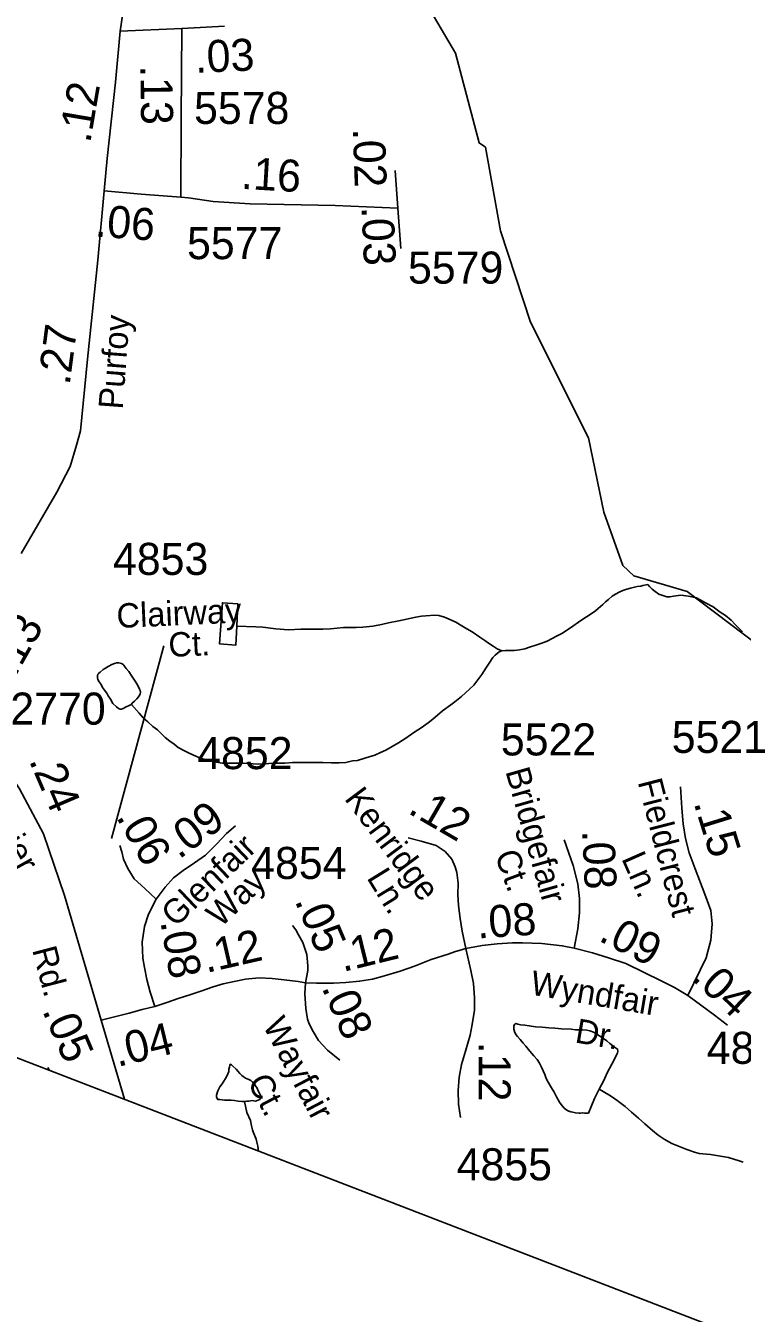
# Model space of a CAD drawing. Extents: x 2001466 to 2224147, y 644118 to 847247.
# Drawn here: x 2066196 to 2068990, y 650618 to 655639 of the extents above; entities that cross this region are included whole.
import ezdxf

# ---------------------------------------------------------------- set-up
doc = ezdxf.new("R2010")
doc.units = 0
for name, color, linetype in [('Exist Boundary Political CountyLine', 7, 'Continuous'), ('Exist Hydrographic Creek Single Shore', 7, 'Continuous'), ('Exist Hydrographic Misc Water Feature', 7, 'Continuous'), ('Exist Road Secondary Mileage Hundredths English Label', 7, 'Continuous'), ('Exist Road Secondary Type 51 Attributed', 7, 'Continuous'), ('Exist Road Secondary Type 51 Label', 7, 'Continuous'), ('Exist Road Secondary Type 51 Number Label', 7, 'Continuous')]:
    doc.layers.add(name, color=color, linetype=linetype)

msp = doc.modelspace()

# ---------------------------------------------------------------- linework, layer by layer
at = {"layer": 'Exist Boundary Political CountyLine'}
msp.add_lwpolyline([(2025347, 667357.1), (2026293.9, 666990.5), (2073692.9, 648709.4), (2076162.7, 647794.5), (2078580.1, 646988.2), (2083338.8, 645254.9), (2086621.1, 644117.9)], dxfattribs=at)
at = {"layer": 'Exist Hydrographic Creek Single Shore'}
msp.add_lwpolyline([(2069158.8, 653143.3), (2068774.8, 653433.2), (2068566.9, 653493.3), (2068524.8, 653533.5), (2068449.8, 653741.7), (2068390.7, 654031.6), (2068164.7, 654482.4), (2068047.9, 654839.1), (2067988.8, 655165.1), (2067963.8, 655182), (2067871.9, 655531.6), (2067578.9, 656029.7), (2067586.9, 656114.8), (2067670, 656290.3), (2067662, 656447.9), (2067428, 656682.3), (2067310.9, 656756.9), (2067001.9, 657097.8), (2066968.9, 657170.7), (2066976.9, 657347.7), (2067034.9, 657513.8), (2067160, 657698.3)], dxfattribs=at)
at = {"layer": 'Exist Hydrographic Misc Water Feature'}
msp.add_line((2066282.2, 651576.1), (2066288.1, 651565.3), dxfattribs=at)
for points in [[(2068052.8, 653201.1), (2068066.7, 653203.1), (2068100.8, 653203.2), (2068120.9, 653205.2), (2068142.8, 653209.2), (2068160.8, 653215.3), (2068184.8, 653223.3), (2068204.7, 653229.3), (2068228.7, 653239.4), (2068268.7, 653259.5), (2068286.8, 653269.5), (2068320.6, 653291.5), (2068360.6, 653319.6), (2068382.5, 653333.7), (2068400.3, 653345.7), (2068418.4, 653357.7), (2068428.4, 653365.7), (2068446.5, 653381.8), (2068456.3, 653391.8), (2068468.4, 653401.8), (2068482.4, 653413.8), (2068496.3, 653421.8), (2068510.3, 653429.8), (2068524.2, 653435.9), (2068540.2, 653441.9), (2068554.3, 653446), (2068580.4, 653452), (2068594.3, 653454), (2068602.1, 653456), (2068622.2, 653460.1)], [(2068622.2, 653460.1), (2068628.2, 653452.1), (2068638.2, 653442.1), (2068650.3, 653432.1), (2068664.3, 653422.1), (2068676.3, 653418.1), (2068696.2, 653412.3), (2068708.3, 653412.3), (2068722.3, 653414.3), (2068750.4, 653418.4), (2068780.3, 653414.4), (2068812.3, 653408.5), (2068846.3, 653388.6), (2068876.3, 653372.6), (2068904.4, 653352.6), (2068924.5, 653338.7), (2068946.4, 653320.7), (2068964.4, 653302.8), (2068990.5, 653274.8)], [(2067018.9, 653297.1), (2067022.6, 653385.1), (2066962.7, 653389), (2066951, 653229), (2067015, 653223.1), (2067018.9, 653297.1)], [(2067018.9, 653297.1), (2067092.7, 653295.3), (2067120.8, 653293.3), (2067170.9, 653287.4), (2067220.9, 653283.5), (2067268.9, 653285.6), (2067302.7, 653285.6), (2067328.7, 653285.7), (2067354.8, 653285.7), (2067384.7, 653287.7), (2067410.8, 653289.8), (2067434.8, 653291.9), (2067456.7, 653291.9), (2067484.8, 653291.9), (2067510.8, 653294), (2067548.8, 653298.1), (2067582.6, 653304.1), (2067610.7, 653310.2), (2067650.7, 653318.3), (2067716.7, 653332.4), (2067738.6, 653336.4), (2067756.7, 653338.4), (2067790.7, 653340.5), (2067806.7, 653338.6), (2067828.7, 653332.6), (2067846.7, 653324.6), (2067872.8, 653312.7), (2067896.7, 653298.8), (2067916.6, 653286.8), (2067936.7, 653274.8), (2067966.9, 653254.9), (2067986.8, 653241), (2068000.7, 653231), (2068018.7, 653219), (2068034.7, 653209), (2068052.8, 653201.1)], [(2066607.6, 652992.4), (2066609.6, 652996.4), (2066619.5, 653004.5), (2066629.3, 653014.5), (2066635.5, 653022.4), (2066641.4, 653032.4), (2066643.5, 653040.4), (2066641.4, 653046.4), (2066639.4, 653052.4), (2066631.4, 653068.4), (2066619.3, 653086.4), (2066609.2, 653102.4), (2066597.3, 653120.4), (2066587.3, 653132.3), (2066575.4, 653148.3), (2066569.2, 653152.3), (2066559.2, 653154.2), (2066551.2, 653154.2), (2066541.3, 653152.2), (2066531.3, 653148.2), (2066517.4, 653140.2), (2066507.3, 653134.2), (2066497.3, 653128.2), (2066485.4, 653118.1), (2066481.3, 653114.1), (2066477.4, 653110.1), (2066475.3, 653104.1), (2066475.3, 653096.1), (2066477.4, 653090.1), (2066481.5, 653080.1), (2066489.5, 653070.2), (2066495.4, 653058.2), (2066503.4, 653048.2), (2066511.4, 653036.2), (2066517.4, 653026.2), (2066525.6, 653012.2), (2066535.6, 652996.3), (2066549.5, 652982.3), (2066557.5, 652976.3), (2066563.5, 652974.3), (2066569.4, 652974.3), (2066575.6, 652976.3), (2066587.5, 652982.4), (2066599.6, 652988.4), (2066607.6, 652992.4)], [(2066719.7, 652882.6), (2066739.8, 652862.7), (2066757.9, 652848.7), (2066773.9, 652836.7), (2066789.9, 652824.7), (2066811.8, 652812.8), (2066829.9, 652802.9), (2066849.7, 652794.9), (2066879.7, 652780.9), (2066903.9, 652775), (2066921.9, 652771), (2066940, 652767.1), (2066961.9, 652763.1), (2066991.8, 652763.2), (2067014, 652763.2), (2067043.7, 652763.3), (2067101.8, 652759.4), (2067143.8, 652761.5), (2067171.7, 652763.5), (2067205.7, 652763.6), (2067235.9, 652765.6), (2067277.7, 652765.7), (2067311.7, 652765.8), (2067353.8, 652765.8), (2067387.8, 652763.9), (2067417.7, 652763.9), (2067443.8, 652766), (2067469.8, 652772.1), (2067489.7, 652774.1), (2067517.6, 652782.1), (2067535.6, 652788.2), (2067557.6, 652794.2), (2067579.7, 652804.3), (2067599.6, 652814.3), (2067649.4, 652842.4), (2067677.5, 652860.5), (2067709.5, 652882.5), (2067737.4, 652900.5), (2067765.3, 652920.6), (2067783.3, 652934.6), (2067821.3, 652966.7), (2067853.3, 652990.7), (2067869.1, 653002.8), (2067895.1, 653022.9), (2067911.1, 653036.9), (2067943.1, 653066.9), (2067955, 653082.9), (2067963, 653092.9), (2067975.1, 653109), (2067992.9, 653137), (2068003, 653153), (2068016.9, 653175), (2068026.7, 653185), (2068034.7, 653191), (2068042.7, 653197.1), (2068052.8, 653201.1)], [(2066607.6, 652992.4), (2066637.5, 652958.4), (2066653.5, 652940.5), (2066671.8, 652924.5), (2066691.7, 652906.5), (2066709.7, 652892.6), (2066719.7, 652882.6)], [(2068431.9, 651492.1), (2068449.8, 651526.2), (2068463.7, 651556.2), (2068481.6, 651590.2), (2068503.7, 651632.3), (2068505.5, 651640.3), (2068503.7, 651648.2), (2068491.4, 651656.2), (2068473.6, 651670.2), (2068461.5, 651680.2), (2068445.5, 651692.2), (2068423.5, 651706.1), (2068409.6, 651714.1), (2068395.4, 651720.1), (2068383.5, 651722.1), (2068367.5, 651724), (2068339.4, 651723.9), (2068323.5, 651725.9), (2068285.5, 651727.9), (2068259.5, 651729.8), (2068235.5, 651731.7), (2068209.4, 651733.6), (2068183.4, 651735.6), (2068159.4, 651739.6), (2068141.6, 651741.5), (2068125.6, 651743.5), (2068115.5, 651745.5), (2068107.5, 651747.5), (2068103.4, 651745.5), (2068099.5, 651739.5), (2068099.5, 651733.5), (2068099.5, 651725.5), (2068101.4, 651717.5), (2068107.5, 651705.5), (2068113.7, 651697.6), (2068123.5, 651685.6), (2068135.6, 651671.5), (2068145.7, 651659.6), (2068161.7, 651639.6), (2068177.7, 651621.7), (2068189.8, 651607.6), (2068199.8, 651593.7), (2068207.8, 651577.7), (2068213.8, 651563.7), (2068219.9, 651549.7), (2068225.9, 651533.8), (2068233.8, 651519.8), (2068245.9, 651497.8), (2068256, 651479.8), (2068266, 651461.8), (2068277.9, 651441.9), (2068283.9, 651431.9), (2068296, 651417.9), (2068306, 651409.9), (2068314, 651406), (2068322, 651404), (2068330, 651402), (2068340.1, 651400), (2068352.2, 651398), (2068358.1, 651398), (2068368.2, 651400), (2068376.2, 651398.1), (2068384.2, 651398.1), (2068390.1, 651398.1), (2068413.9, 651456.1), (2068431.9, 651492.1)], [(2067048.2, 651443.5), (2067038.2, 651443.5), (2067024.2, 651445.5), (2067010.3, 651447.5), (2066996.2, 651449.4), (2066984.3, 651449.4), (2066970.3, 651449.4), (2066952.3, 651451.4), (2066944.3, 651451.4), (2066940.2, 651461.3), (2066940.2, 651469.3), (2066944.3, 651485.4), (2066952.1, 651501.4), (2066962.1, 651513.4), (2066968.1, 651523.4), (2066974.2, 651533.4), (2066980.2, 651543.4), (2066984.1, 651551.4), (2066988, 651561.5), (2066988, 651569.5), (2066990, 651577.4), (2066992.1, 651585.4), (2066993.9, 651589.4), (2066998, 651587.4), (2067001.9, 651583.4), (2067016, 651569.5), (2067024, 651561.5), (2067030.2, 651553.5), (2067038.2, 651545.5), (2067052.1, 651535.6), (2067066.1, 651529.6), (2067074.1, 651525.6), (2067080, 651519.6), (2067086.2, 651513.6), (2067092.1, 651505.6), (2067098.1, 651495.6), (2067102.2, 651485.6), (2067110.2, 651471.7), (2067112.2, 651465.7), (2067112.2, 651459.7), (2067108.3, 651451.7), (2067102.2, 651449.6), (2067092.3, 651445.7), (2067078.2, 651447.6), (2067066.3, 651445.5), (2067058.3, 651445.5), (2067048.2, 651443.5)], [(2068431.9, 651492.1), (2068469.9, 651470.3), (2068487.9, 651458.3), (2068508, 651444.3), (2068534, 651424.4), (2068558, 651402.4), (2068585.9, 651378.5), (2068610.1, 651356.6), (2068640.1, 651330.6), (2068662, 651312.6), (2068686.2, 651296.7), (2068716.1, 651280.7), (2068748.1, 651266.8), (2068774.2, 651256.8), (2068804.3, 651247), (2068822.1, 651240.9), (2068850.2, 651239), (2068866.2, 651237.1), (2068890.2, 651233.1), (2068936.2, 651225.2), (2068978.2, 651213.2), (2068994.2, 651207.3)], [(2067048.2, 651443.5), (2067058.3, 651401.6), (2067072.4, 651369.6), (2067076.3, 651349.6), (2067080.4, 651333.6), (2067082.5, 651325.6)], [(2067082.5, 651325.6), (2067094.6, 651297.7), (2067096.4, 651285.7), (2067100.5, 651269.7), (2067103.5, 651250.8)]]:
    msp.add_lwpolyline(points, dxfattribs=at)
at = {"layer": 'Exist Road Secondary Type 51 Attributed'}
for p, q in [((2066804.2, 655628.4), (2066563.6, 655617)), ((2066970.5, 655636.6), (2066804.2, 655628.4)), ((2067636.5, 655074.4), (2067647, 654927.9)), ((2067647, 654927.9), (2067658.2, 654769.6))]:
    msp.add_line(p, q, dxfattribs=at)
for points in [[(2067040.6, 660721.7), (2066976.9, 660324.6), (2066927.3, 660052.1), (2066840.7, 659699.3), (2066737.3, 659350.7), (2066525.1, 658605), (2066413.2, 658199.3), (2066338.8, 657914.1), (2066307.1, 657715.6), (2066271.2, 657434.6), (2066250.6, 657247.6), (2066251.7, 657100.8), (2066285, 656860), (2066324, 656662.4), (2066462.8, 656292.7), (2066553.6, 656089.9), (2066584.7, 656000.2), (2066591.1, 655937.8), (2066585.8, 655767.8), (2066563.6, 655617)], [(2066563.6, 655617), (2066545.7, 655419.2), (2066513.5, 655121.3), (2066501.6, 654994.4)], [(2066804.2, 655628.4), (2066802.2, 655276.3), (2066800.2, 654969.8)], [(2066501.6, 654994.4), (2066476.5, 654724.2), (2066435.9, 654338.6), (2066409, 654058.7), (2066394.2, 654002.7), (2066368.9, 653920.3), (2066317.2, 653820), (2066178.3, 653581.2)], [(2066800.2, 654969.8), (2066645.9, 654981.4), (2066501.6, 654994.4)], [(2067647, 654927.9), (2067402, 654937.9), (2067071.5, 654943.8), (2066927, 654953.7), (2066830, 654967.6), (2066800.2, 654969.8)], [(2065941.4, 652955.9), (2066013.2, 652876.7), (2066099.7, 652773.2), (2066171.5, 652663.3), (2066264.4, 652488), (2066346.7, 652247.2), (2066489.7, 651761.6)], [(2068778.1, 651856.8), (2068849.9, 652004.2), (2068867.2, 652073.5), (2068873, 652137), (2068867.2, 652189), (2068844.1, 652252.5), (2068806.5, 652350.7), (2068783.4, 652414.2), (2068768.9, 652469.1), (2068760.3, 652526.9), (2068754.5, 652587.5), (2068748.7, 652671.2)], [(2066704.7, 652232.7), (2066739.9, 652279.9), (2066771.4, 652316.3), (2066809.5, 652344.5), (2066854.3, 652374.3), (2066897.3, 652404.1), (2066940.4, 652448.8), (2066978.6, 652488.6), (2067013.4, 652518.4)], [(2067912.2, 652040.1), (2067898, 652107.9), (2067889.5, 652157.2), (2067883.8, 652208.1), (2067880.4, 652250.6), (2067882.7, 652294.8), (2067877.6, 652337.3), (2067870.8, 652359.4), (2067857.2, 652388.3), (2067831.7, 652418.8), (2067796, 652442.6), (2067738.2, 652459.6), (2067687.2, 652471.5)], [(2068334.1, 652041.7), (2068348.9, 652117.3), (2068355.4, 652179.8), (2068355.4, 652235.7), (2068348.9, 652293.2), (2068330.8, 652363.9), (2068296.2, 652464.1)], [(2066704.7, 652232.7), (2066659.5, 652274.4), (2066618.5, 652312.7), (2066593.8, 652352.3), (2066577.4, 652389.3), (2066570.5, 652418), (2066562.3, 652442.6)], [(2066698.8, 651815), (2066681.5, 651870.5), (2066667.9, 651919.5), (2066658.9, 651966.1), (2066652.9, 652002.6), (2066650.2, 652065.2), (2066658.4, 652126.5), (2066674.7, 652174.2), (2066704.7, 652232.7)], [(2067235.7, 652129.7), (2067248.5, 652113), (2067260.1, 652094.5), (2067275.8, 652064.1), (2067291.5, 652017.2), (2067296.4, 651973.2), (2067295.4, 651954.6), (2067286.9, 651906.4)], [(2067912.2, 652040.1), (2067976.2, 652051.9), (2068034, 652058.7), (2068093.5, 652062.1), (2068133.4, 652063.1), (2068209.1, 652059.8), (2068288, 652051.6), (2068334.1, 652041.7)], [(2067286.9, 651906.4), (2067329.5, 651905.4), (2067396, 651905.4), (2067444, 651908.2), (2067498, 651912.8), (2067548.5, 651921.5), (2067595.3, 651933.6), (2067656.5, 651952), (2067711.9, 651972.2), (2067777.5, 651997.2), (2067842.7, 652018.8), (2067867.9, 652027.1), (2067912.2, 652040.1)], [(2067891.6, 651381.8), (2067883.4, 651433.9), (2067882, 651486.7), (2067886.7, 651539.4), (2067895.5, 651588.8), (2067911.4, 651640.7), (2067929, 651702.4), (2067937.1, 651743.7), (2067945.9, 651799.9), (2067946.1, 651848.1), (2067942, 651903.5), (2067932.2, 651954.7), (2067912.2, 652040.1)], [(2068334.1, 652041.7), (2068406.4, 652023.7), (2068468.9, 652003.9), (2068536.4, 651982.6), (2068676.2, 651912.7), (2068725.3, 651888.8), (2068778.1, 651856.8)], [(2066698.8, 651815), (2066749.7, 651831), (2066790.5, 651846), (2066835.5, 651859.6), (2066879.1, 651874.6), (2066926.8, 651890.9), (2066966, 651903.2), (2067008.6, 651912.4), (2067052.4, 651920.5), (2067106, 651926), (2067157.2, 651924.2), (2067203.1, 651918.9), (2067257.8, 651911.8), (2067286.9, 651906.4)], [(2067286.9, 651906.4), (2067284.3, 651864.2), (2067287.8, 651806), (2067294.8, 651765.5), (2067301.3, 651746.8), (2067316.1, 651716.3), (2067337.9, 651682.4), (2067372.5, 651643.8), (2067420.1, 651605)], [(2068778.1, 651856.8), (2068881.9, 651781.1), (2068932.5, 651741.2)], [(2066489.7, 651761.6), (2066547.2, 651775.5), (2066598.5, 651788.3), (2066649.4, 651802.4), (2066698.8, 651815)], [(2066489.7, 651761.6), (2066580.7, 651452.5)]]:
    msp.add_lwpolyline(points, dxfattribs=at)
at = {"layer": 'Exist Road Secondary Type 51 Label'}
msp.add_line((2066530, 652469.8), (2066734.4, 653220.6), dxfattribs=at)

# ---------------------------------------------------------------- texts
at = {"layer": 'Exist Road Secondary Mileage Hundredths English Label'}
for s, rotation, p in [('.03', 2.5638, (2066857.5, 655454.4)), ('.13', 270.7656, (2066642.8, 655484)), ('.12', 80.3743, (2066447, 655178.4)), ('.02', 271.9342, (2067471.3, 655238.3)), ('.16', 356.6388, (2067033.7, 655003)), ('.06', 355.7992, (2066463.5, 654817.4)), ('.03', 272.5638, (2067504.9, 654932.9)), ('.27', 82.4395, (2066366.5, 654234.6)), ('.13', 60.6334, (2066154.3, 653096.4)), ('.24', 293.2172, (2066206.9, 652774.1)), ('.09', 36.3426, (2066793.3, 652386.1)), ('.12', 329.9168, (2067681.6, 652570.7)), ('.06', 299.3975, (2066546.4, 652554.1)), ('.15', 287.1975, (2068799.9, 652608.3)), ('.08', 272.7326, (2068365.6, 652500.6)), ('.05', 293.2172, (2067243.4, 652226.9)), ('.08', 3.9153, (2067958.4, 652079.4)), ('.09', 332.9723, (2068425.6, 652072.9)), ('.08', 279.7127, (2066720.5, 652145.1)), ('.12', 12.9191, (2066899.7, 651944.8)), ('.12', 13.7951, (2067432.7, 651948.6)), ('.04', 316.832, (2068788.2, 651921.9)), ('.08', 293.2172, (2067348.5, 651888.6)), ('.05', 293.2172, (2066258.9, 651798.4)), ('.04', 13.7614, (2066553.7, 651578.1)), ('.12', 269.7745, (2067962.8, 651676.8))]:
    msp.add_text(s, height=125, rotation=rotation, dxfattribs=at).set_placement(p)
at = {"layer": 'Exist Road Secondary Type 51 Label'}
for s, rotation, p in [('Purfoy', 85.7073, (2066573.8, 654140.9)), ('Clairway', 2.5806, (2066551.8, 653290.1)), (' Ct.', 2.5806, (2066718.9, 653175.6)), ('Bridgefair', 285.8774, (2068065.8, 652732)), ('Fieldcrest', 284.4515, (2068582, 652690.8)), ('Angier', 298.9759, (2065991.1, 652650)), ('Kenridge', 306.7895, (2067435.7, 652624.3)), ('Glenfair', 43.5881, (2066779.8, 652120.2)), ('Ct.', 290.2122, (2068023.5, 652406)), ('Ln.', 293.7476, (2068517.8, 652391.8)), ('Ln.', 301.5746, (2067523.3, 652316.5)), (' Way', 43.5881, (2066930.2, 652094.9)), ('Rd.', 284.7144, (2066220.2, 652036.1)), ('Wyndfair', 350.3272, (2068159.6, 651861.7)), ('Wayfair', 297.5653, (2067118.2, 651742)), (' Dr.', 350.3272, (2068299.5, 651680.6)), (' Ct.', 297.5653, (2067042, 651552.9))]:
    msp.add_text(s, height=95, rotation=rotation, dxfattribs=at).set_placement(p)
at = {"layer": 'Exist Road Secondary Type 51 Number Label'}
for s, p in [('5578', (2066852, 655255.8)), ('5577', (2066824.6, 654728.6)), ('5579', (2067686.4, 654633.1)), ('4853', (2066535.9, 653497.3)), ('2770', (2066135.6, 652913.5)), ('5522', (2068048.6, 652793.4)), ('5521', (2068715.1, 652803.2)), ('4852', (2066864.3, 652740)), ('4854', (2067074.7, 652311.7)), ('4851', (2068851.8, 651590.8)), ('4855', (2067876.2, 651136.6))]:
    msp.add_text(s, height=125, dxfattribs=at).set_placement(p)

doc.saveas('drawing.dxf')
